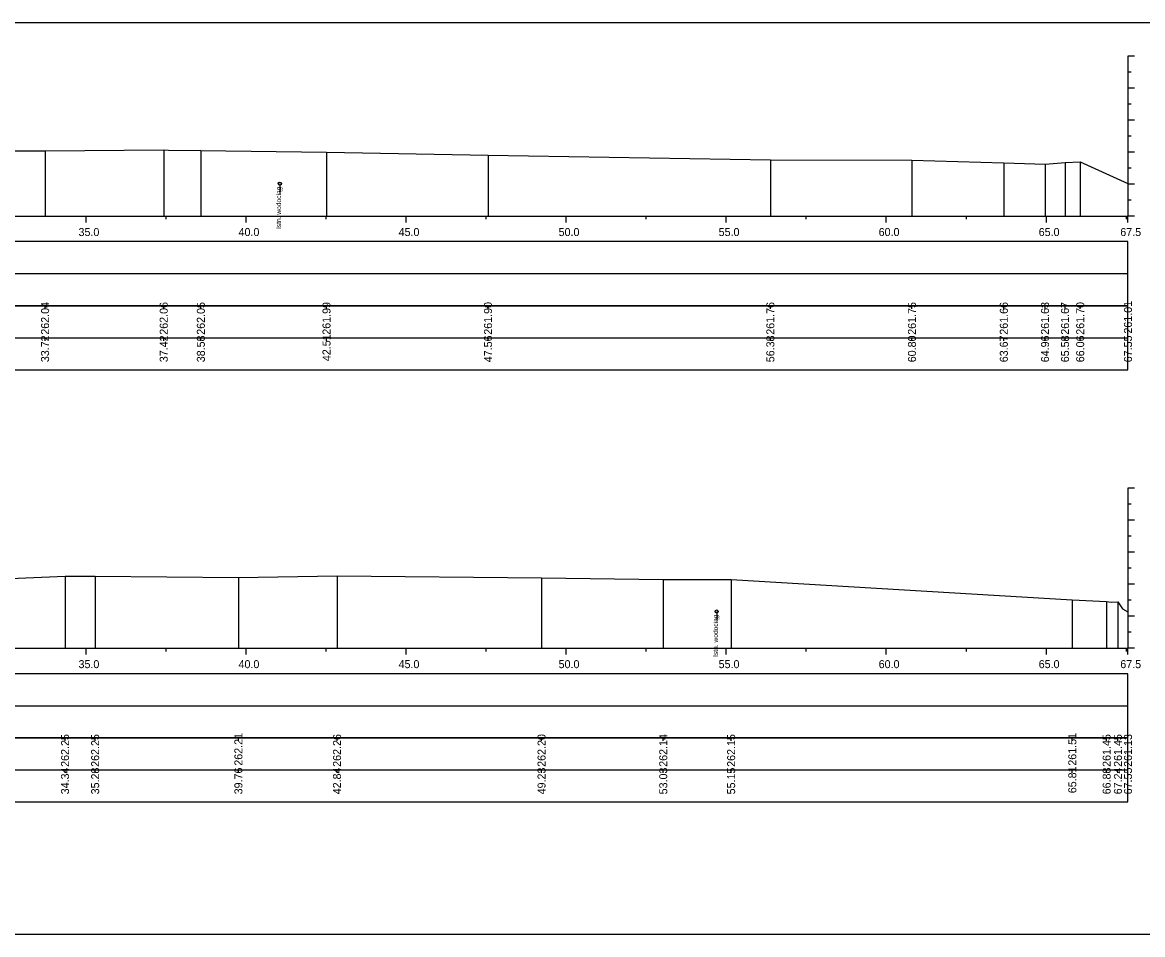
# Model space of a CAD drawing. Extents: x 6516023 to 6560129, y 5513077 to 5529206.
# Drawn here: x 6518653.92 to 6518688.92, y 5514451.16 to 5514479.66 of the extents above; entities that cross this region are included whole.
import ezdxf

# ---------------------------------------------------------------- set-up
doc = ezdxf.new("R2010")
doc.units = 0
for name, color, linetype in [('TOR_PRZEK_P-kable', 7, 'Continuous'), ('TOR_PRZEK_P-tabelka istniejace', 7, 'Continuous'), ('TOR_PRZEK_P-tabelka projektowane', 7, 'Continuous'), ('TOR_PRZEK_P-teren istniejacy', 7, 'Continuous'), ('TOR_PRZEK_P-uklad odniesienia', 7, 'Continuous'), ('TOR_RAMKI-ramka+tabelka 1', 7, 'Continuous')]:
    doc.layers.add(name, color=color, linetype=linetype)

msp = doc.modelspace()

# ---------------------------------------------------------------- linework, layer by layer
at = {"layer": 'TOR_PRZEK_P-kable'}
for p, q in [((6518661.966, 5514474.619), (6518661.966, 5514474.349)), ((6518675.614, 5514461.251), (6518675.614, 5514460.981))]:
    msp.add_line(p, q, dxfattribs=at)
for centre in [(6518661.966, 5514474.619), (6518675.614, 5514461.251)]:
    msp.add_circle(centre, 0.05, dxfattribs=at)
at = {"layer": 'TOR_PRZEK_P-tabelka istniejace'}
for p, q in [((6518654.629, 5514470.706), (6518654.629, 5514470.806)), ((6518658.336, 5514470.706), (6518658.336, 5514470.806)), ((6518659.496, 5514470.706), (6518659.496, 5514470.806)), ((6518663.422, 5514470.706), (6518663.422, 5514470.806)), ((6518668.468, 5514470.706), (6518668.468, 5514470.806)), ((6518677.289, 5514470.706), (6518677.289, 5514470.806)), ((6518681.714, 5514470.706), (6518681.714, 5514470.806)), ((6518684.584, 5514470.706), (6518684.584, 5514470.806)), ((6518685.871, 5514470.706), (6518685.871, 5514470.806)), ((6518686.496, 5514470.706), (6518686.496, 5514470.806)), ((6518686.971, 5514470.706), (6518686.971, 5514470.806)), ((6518688.463, 5514470.706), (6518688.463, 5514470.806)), ((6518544.663, 5514469.806), (6518688.463, 5514469.806)), ((6518654.629, 5514469.706), (6518654.629, 5514469.806)), ((6518658.336, 5514469.706), (6518658.336, 5514469.806)), ((6518659.496, 5514469.706), (6518659.496, 5514469.806)), ((6518663.422, 5514469.706), (6518663.422, 5514469.806)), ((6518668.468, 5514469.706), (6518668.468, 5514469.806)), ((6518677.289, 5514469.706), (6518677.289, 5514469.806)), ((6518681.714, 5514469.706), (6518681.714, 5514469.806)), ((6518684.584, 5514469.706), (6518684.584, 5514469.806)), ((6518685.871, 5514469.706), (6518685.871, 5514469.806)), ((6518686.496, 5514469.706), (6518686.496, 5514469.806)), ((6518686.971, 5514469.706), (6518686.971, 5514469.806)), ((6518688.463, 5514469.706), (6518688.463, 5514469.806)), ((6518655.253, 5514457.206), (6518655.253, 5514457.306)), ((6518656.194, 5514457.206), (6518656.194, 5514457.306)), ((6518660.669, 5514457.206), (6518660.669, 5514457.306)), ((6518663.75, 5514457.206), (6518663.75, 5514457.306)), ((6518670.141, 5514457.206), (6518670.141, 5514457.306)), ((6518673.944, 5514457.206), (6518673.944, 5514457.306)), ((6518676.065, 5514457.206), (6518676.065, 5514457.306)), ((6518686.724, 5514457.206), (6518686.724, 5514457.306)), ((6518687.796, 5514457.206), (6518687.796, 5514457.306)), ((6518688.149, 5514457.206), (6518688.149, 5514457.306)), ((6518688.463, 5514457.206), (6518688.463, 5514457.306)), ((6518544.663, 5514456.306), (6518688.463, 5514456.306)), ((6518655.253, 5514456.206), (6518655.253, 5514456.306)), ((6518656.194, 5514456.206), (6518656.194, 5514456.306)), ((6518660.669, 5514456.206), (6518660.669, 5514456.306)), ((6518663.75, 5514456.206), (6518663.75, 5514456.306)), ((6518670.141, 5514456.206), (6518670.141, 5514456.306)), ((6518673.944, 5514456.206), (6518673.944, 5514456.306)), ((6518676.065, 5514456.206), (6518676.065, 5514456.306)), ((6518686.724, 5514456.206), (6518686.724, 5514456.306)), ((6518687.796, 5514456.206), (6518687.796, 5514456.306)), ((6518688.149, 5514456.206), (6518688.149, 5514456.306)), ((6518688.463, 5514456.206), (6518688.463, 5514456.306))]:
    msp.add_line(p, q, dxfattribs=at)
for points in [[(6518658.336, 5514475.671), (6518658.336, 5514473.806), (6518658.336, 5514473.676), (6518658.336, 5514473.606)], [(6518654.629, 5514475.644), (6518654.629, 5514473.806), (6518654.629, 5514473.676), (6518654.629, 5514473.606)], [(6518659.496, 5514475.653), (6518659.496, 5514473.806), (6518659.496, 5514473.676), (6518659.496, 5514473.606)], [(6518663.422, 5514475.599), (6518663.422, 5514473.806), (6518663.422, 5514473.676), (6518663.422, 5514473.606)], [(6518668.468, 5514475.506), (6518668.468, 5514473.806), (6518668.468, 5514473.676), (6518668.468, 5514473.606)], [(6518677.289, 5514475.361), (6518677.289, 5514473.806), (6518677.289, 5514473.676), (6518677.289, 5514473.606)], [(6518681.714, 5514475.353), (6518681.714, 5514473.806), (6518681.714, 5514473.676), (6518681.714, 5514473.606)], [(6518684.584, 5514475.271), (6518684.584, 5514473.806), (6518684.584, 5514473.676), (6518684.584, 5514473.606)], [(6518685.871, 5514475.232), (6518685.871, 5514473.806), (6518685.871, 5514473.676), (6518685.871, 5514473.606)], [(6518686.496, 5514475.274), (6518686.496, 5514473.806), (6518686.496, 5514473.676), (6518686.496, 5514473.606)], [(6518686.971, 5514475.303), (6518686.971, 5514473.806), (6518686.971, 5514473.676), (6518686.971, 5514473.606)], [(6518688.463, 5514474.618), (6518688.463, 5514473.806), (6518688.463, 5514473.676), (6518688.463, 5514473.606)], [(6518663.75, 5514462.362), (6518663.75, 5514460.306), (6518663.75, 5514460.176), (6518663.75, 5514460.106)], [(6518655.253, 5514462.358), (6518655.253, 5514460.306), (6518655.253, 5514460.176), (6518655.253, 5514460.106)], [(6518656.194, 5514462.356), (6518656.194, 5514460.306), (6518656.194, 5514460.176), (6518656.194, 5514460.106)], [(6518660.669, 5514462.317), (6518660.669, 5514460.306), (6518660.669, 5514460.176), (6518660.669, 5514460.106)], [(6518670.141, 5514462.305), (6518670.141, 5514460.306), (6518670.141, 5514460.176), (6518670.141, 5514460.106)], [(6518673.944, 5514462.25), (6518673.944, 5514460.306), (6518673.944, 5514460.176), (6518673.944, 5514460.106)], [(6518676.065, 5514462.251), (6518676.065, 5514460.306), (6518676.065, 5514460.176), (6518676.065, 5514460.106)], [(6518686.724, 5514461.617), (6518686.724, 5514460.306), (6518686.724, 5514460.176), (6518686.724, 5514460.106)], [(6518687.796, 5514461.561), (6518687.796, 5514460.306), (6518687.796, 5514460.176), (6518687.796, 5514460.106)], [(6518688.149, 5514461.555), (6518688.149, 5514460.306), (6518688.149, 5514460.176), (6518688.149, 5514460.106)], [(6518688.463, 5514461.238), (6518688.463, 5514460.306), (6518688.463, 5514460.176), (6518688.463, 5514460.106)]]:
    msp.add_lwpolyline(points, dxfattribs=at)
for points in [[(6518544.663, 5514470.806), (6518544.663, 5514468.806), (6518688.463, 5514468.806), (6518688.463, 5514470.806)], [(6518544.663, 5514457.306), (6518544.663, 5514455.306), (6518688.463, 5514455.306), (6518688.463, 5514457.306)]]:
    msp.add_lwpolyline(points, close=True, dxfattribs=at)
at = {"layer": 'TOR_PRZEK_P-tabelka projektowane'}
for p, q in [((6518544.663, 5514471.806), (6518688.463, 5514471.806)), ((6518544.663, 5514458.306), (6518688.463, 5514458.306))]:
    msp.add_line(p, q, dxfattribs=at)
for points in [[(6518544.663, 5514472.806), (6518544.663, 5514470.806), (6518688.463, 5514470.806), (6518688.463, 5514472.806)], [(6518544.663, 5514459.306), (6518544.663, 5514457.306), (6518688.463, 5514457.306), (6518688.463, 5514459.306)]]:
    msp.add_lwpolyline(points, close=True, dxfattribs=at)
at = {"layer": 'TOR_PRZEK_P-teren istniejacy'}
for points in [[(6518653.284, 5514475.644), (6518654.629, 5514475.644), (6518658.336, 5514475.671), (6518658.482, 5514475.664), (6518659.496, 5514475.653), (6518663.422, 5514475.599), (6518668.468, 5514475.506), (6518677.289, 5514475.361), (6518681.714, 5514475.353), (6518684.584, 5514475.271), (6518685.871, 5514475.232), (6518686.496, 5514475.274), (6518686.971, 5514475.303), (6518688.463, 5514474.618)], [(6518653.54, 5514462.285), (6518655.253, 5514462.358), (6518656.194, 5514462.356), (6518660.669, 5514462.317), (6518663.75, 5514462.362), (6518670.141, 5514462.305), (6518673.944, 5514462.25), (6518676.065, 5514462.251), (6518686.724, 5514461.617), (6518687.796, 5514461.561), (6518687.935, 5514461.54), (6518688.149, 5514461.555), (6518688.29, 5514461.332), (6518688.463, 5514461.238)]]:
    msp.add_lwpolyline(points, dxfattribs=at)
at = {"layer": 'TOR_PRZEK_P-uklad odniesienia'}
for p, q in [((6518688.463, 5514478.606), (6518688.463, 5514473.606)), ((6518688.663, 5514478.606), (6518688.463, 5514478.606)), ((6518688.563, 5514478.106), (6518688.463, 5514478.106)), ((6518688.663, 5514477.606), (6518688.463, 5514477.606)), ((6518688.563, 5514477.106), (6518688.463, 5514477.106)), ((6518688.663, 5514476.606), (6518688.463, 5514476.606)), ((6518688.563, 5514476.106), (6518688.463, 5514476.106)), ((6518688.663, 5514475.606), (6518688.463, 5514475.606)), ((6518688.563, 5514475.106), (6518688.463, 5514475.106)), ((6518688.663, 5514474.606), (6518688.463, 5514474.606)), ((6518688.563, 5514474.106), (6518688.463, 5514474.106)), ((6518548.463, 5514473.606), (6518688.463, 5514473.606)), ((6518655.913, 5514473.406), (6518655.913, 5514473.606)), ((6518658.413, 5514473.506), (6518658.413, 5514473.606)), ((6518660.913, 5514473.406), (6518660.913, 5514473.606)), ((6518663.413, 5514473.506), (6518663.413, 5514473.606)), ((6518665.913, 5514473.406), (6518665.913, 5514473.606)), ((6518668.413, 5514473.506), (6518668.413, 5514473.606)), ((6518670.913, 5514473.406), (6518670.913, 5514473.606)), ((6518673.413, 5514473.506), (6518673.413, 5514473.606)), ((6518675.913, 5514473.406), (6518675.913, 5514473.606)), ((6518678.413, 5514473.506), (6518678.413, 5514473.606)), ((6518680.913, 5514473.406), (6518680.913, 5514473.606)), ((6518683.413, 5514473.506), (6518683.413, 5514473.606)), ((6518685.913, 5514473.406), (6518685.913, 5514473.606)), ((6518688.413, 5514473.506), (6518688.413, 5514473.606)), ((6518688.463, 5514473.406), (6518688.463, 5514473.606)), ((6518688.663, 5514473.606), (6518688.463, 5514473.606)), ((6518688.463, 5514465.106), (6518688.463, 5514460.106)), ((6518688.663, 5514465.106), (6518688.463, 5514465.106)), ((6518688.563, 5514464.606), (6518688.463, 5514464.606)), ((6518688.663, 5514464.106), (6518688.463, 5514464.106)), ((6518688.563, 5514463.606), (6518688.463, 5514463.606)), ((6518688.663, 5514463.106), (6518688.463, 5514463.106)), ((6518688.563, 5514462.606), (6518688.463, 5514462.606)), ((6518688.663, 5514462.106), (6518688.463, 5514462.106)), ((6518688.563, 5514461.606), (6518688.463, 5514461.606)), ((6518688.663, 5514461.106), (6518688.463, 5514461.106)), ((6518688.563, 5514460.606), (6518688.463, 5514460.606)), ((6518548.463, 5514460.106), (6518688.463, 5514460.106)), ((6518655.913, 5514459.906), (6518655.913, 5514460.106)), ((6518658.413, 5514460.006), (6518658.413, 5514460.106)), ((6518660.913, 5514459.906), (6518660.913, 5514460.106)), ((6518663.413, 5514460.006), (6518663.413, 5514460.106)), ((6518665.913, 5514459.906), (6518665.913, 5514460.106)), ((6518668.413, 5514460.006), (6518668.413, 5514460.106)), ((6518670.913, 5514459.906), (6518670.913, 5514460.106)), ((6518673.413, 5514460.006), (6518673.413, 5514460.106)), ((6518675.913, 5514459.906), (6518675.913, 5514460.106)), ((6518678.413, 5514460.006), (6518678.413, 5514460.106)), ((6518680.913, 5514459.906), (6518680.913, 5514460.106)), ((6518683.413, 5514460.006), (6518683.413, 5514460.106)), ((6518685.913, 5514459.906), (6518685.913, 5514460.106)), ((6518688.413, 5514460.006), (6518688.413, 5514460.106)), ((6518688.463, 5514459.906), (6518688.463, 5514460.106)), ((6518688.663, 5514460.106), (6518688.463, 5514460.106))]:
    msp.add_line(p, q, dxfattribs=at)
at = {"layer": 'TOR_RAMKI-ramka+tabelka 1'}
msp.add_lwpolyline([(6518542.013, 5514479.656), (6518789.513, 5514479.656), (6518789.513, 5514451.156), (6518542.013, 5514451.156)], close=True, dxfattribs=at)

# ---------------------------------------------------------------- texts
at = {"layer": 'TOR_PRZEK_P-kable'}
for p in [(6518662.004, 5514473.2), (6518675.652, 5514459.832)]:
    msp.add_text('Istn. wodociąg', height=0.14999, rotation=90.0511, dxfattribs=at).set_placement(p)
at = {"layer": 'TOR_PRZEK_P-tabelka istniejace'}
for s, p in [('262.04', (6518654.754, 5514469.899)), ('262.06', (6518658.461, 5514469.898)), ('262.05', (6518659.621, 5514469.897)), ('261.99', (6518663.547, 5514469.898)), ('261.90', (6518668.593, 5514469.898)), ('261.76', (6518677.414, 5514469.898)), ('261.75', (6518681.839, 5514469.897)), ('261.66', (6518684.709, 5514469.898)), ('261.63', (6518685.996, 5514469.898)), ('261.67', (6518686.621, 5514469.898)), ('261.70', (6518687.096, 5514469.898)), ('261.01', (6518688.588, 5514469.933)), ('33.72', (6518654.754, 5514469.04)), ('37.42', (6518658.461, 5514469.04)), ('38.58', (6518659.621, 5514469.038)), ('42.51', (6518663.547, 5514469.073)), ('47.56', (6518668.593, 5514469.038)), ('56.38', (6518677.414, 5514469.038)), ('60.80', (6518681.839, 5514469.038)), ('63.67', (6518684.709, 5514469.038)), ('64.96', (6518685.996, 5514469.038)), ('65.58', (6518686.621, 5514469.038)), ('66.06', (6518687.096, 5514469.038)), ('67.55', (6518688.588, 5514469.037)), ('262.25', (6518655.378, 5514456.397)), ('262.25', (6518656.319, 5514456.397)), ('262.21', (6518660.794, 5514456.433)), ('262.26', (6518663.875, 5514456.398)), ('262.20', (6518670.266, 5514456.398)), ('262.14', (6518674.069, 5514456.399)), ('262.15', (6518676.19, 5514456.397)), ('261.51', (6518686.849, 5514456.433)), ('261.45', (6518687.921, 5514456.397)), ('261.45', (6518688.274, 5514456.397)), ('261.13', (6518688.588, 5514456.398)), ('34.34', (6518655.378, 5514455.539)), ('35.28', (6518656.319, 5514455.538)), ('39.76', (6518660.794, 5514455.538)), ('42.84', (6518663.875, 5514455.539)), ('49.23', (6518670.266, 5514455.538)), ('53.03', (6518674.069, 5514455.538)), ('55.15', (6518676.19, 5514455.537)), ('65.81', (6518686.849, 5514455.573)), ('66.88', (6518687.921, 5514455.538)), ('67.24', (6518688.274, 5514455.539)), ('67.55', (6518688.588, 5514455.537))]:
    msp.add_text(s, height=0.25, rotation=90, dxfattribs=at).set_placement(p)
at = {"layer": 'TOR_PRZEK_P-uklad odniesienia'}
for s, p in [('35.0', (6518655.674, 5514472.981)), ('40.0', (6518660.674, 5514472.981)), ('45.0', (6518665.674, 5514472.981)), ('50.0', (6518670.674, 5514472.981)), ('55.0', (6518675.674, 5514472.981)), ('60.0', (6518680.674, 5514472.981)), ('65.0', (6518685.674, 5514472.981)), ('67.5', (6518688.223, 5514472.981)), ('35.0', (6518655.674, 5514459.481)), ('40.0', (6518660.674, 5514459.481)), ('45.0', (6518665.674, 5514459.481)), ('50.0', (6518670.674, 5514459.481)), ('55.0', (6518675.674, 5514459.481)), ('60.0', (6518680.674, 5514459.481)), ('65.0', (6518685.674, 5514459.481)), ('67.5', (6518688.223, 5514459.481))]:
    msp.add_text(s, height=0.25, dxfattribs=at).set_placement(p)

doc.saveas('drawing.dxf')
